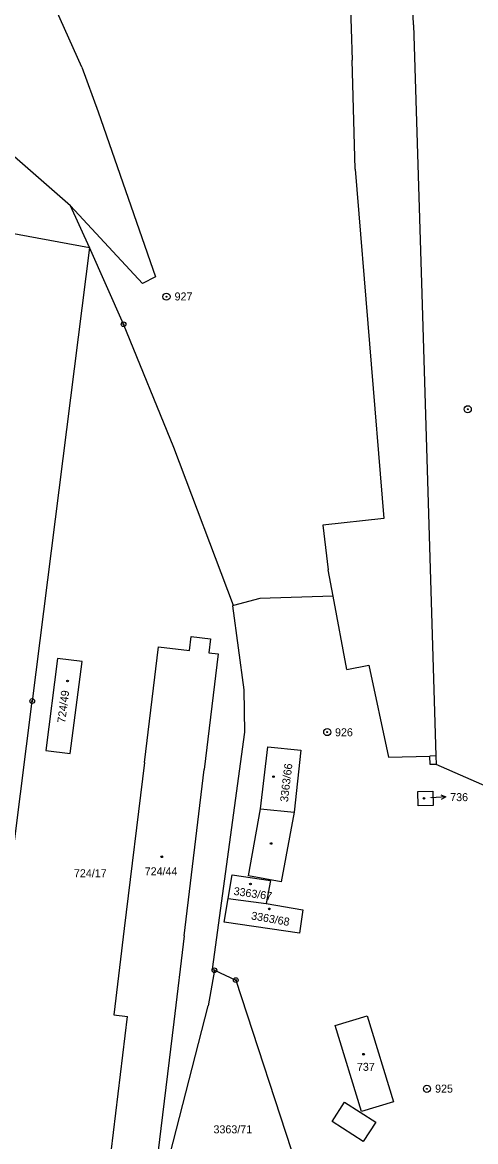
# Model space of a CAD drawing. Extents: x -755819 to -753140, y -1169796 to -1166000.
# Drawn here: x -754849.4 to -754753.1, y -1167309.8 to -1167072.1 of the extents above; entities that cross this region are included whole.
import ezdxf

# ---------------------------------------------------------------- set-up
doc = ezdxf.new("R2010")
doc.units = 0
for name, color, linetype in [('Vrstva 1', 7, 'Continuous'), ('Vrstva 16', 7, 'Continuous'), ('Vrstva 17', 7, 'Continuous'), ('Vrstva 18', 7, 'Continuous'), ('Vrstva 19', 7, 'Continuous'), ('Vrstva 24', 7, 'Continuous'), ('Vrstva 25', 7, 'Continuous'), ('Vrstva 4', 7, 'Continuous'), ('Vrstva 6', 7, 'Continuous')]:
    doc.layers.add(name, color=color, linetype=linetype)

msp = doc.modelspace()

# ---------------------------------------------------------------- linework, layer by layer
at = {"layer": 'Vrstva 1'}
for p, q in [((-754766.34, -1167072.64), (-754769.95, -1166940.78)), ((-754780.61, -1167038.16), (-754779.36, -1167080.12)), ((-754836.82, -1167081.59), (-754842.31, -1167069.26)), ((-754766.34, -1167072.64), (-754764.56, -1167129.76)), ((-754778.72, -1167103.29), (-754779.36, -1167080.12)), ((-754836.82, -1167081.59), (-754833.32, -1167091.08)), ((-754833.32, -1167091.08), (-754821.12, -1167126.13)), ((-754839.23, -1167111.06), (-754851.71, -1167100.18)), ((-754778.72, -1167103.29), (-754772.65, -1167177.45)), ((-754823.92, -1167127.52), (-754839.23, -1167111.06)), ((-754835.14, -1167119.94), (-754839.23, -1167111.06)), ((-754835.14, -1167119.94), (-754847.34, -1167216.24)), ((-754827.94, -1167136.22), (-754835.14, -1167119.94)), ((-754821.12, -1167126.13), (-754823.92, -1167127.52)), ((-754764.56, -1167129.76), (-754761.57, -1167227.9)), ((-754817.27, -1167162.4), (-754827.94, -1167136.22)), ((-754804.6, -1167195.97), (-754817.27, -1167162.4)), ((-754772.65, -1167177.45), (-754785.62, -1167178.89)), ((-754785.62, -1167178.89), (-754784.45, -1167188.38)), ((-754783.4, -1167193.95), (-754784.45, -1167188.38)), ((-754799, -1167194.49), (-754804.6, -1167195.97)), ((-754783.4, -1167193.95), (-754799, -1167194.49)), ((-754780.47, -1167209.54), (-754783.4, -1167193.95)), ((-754804.6, -1167195.97), (-754804.75, -1167196.01)), ((-754804.75, -1167196.01), (-754802.34, -1167213.86)), ((-754813.94, -1167205.51), (-754813.58, -1167202.52)), ((-754813.58, -1167202.52), (-754809.46, -1167203.02)), ((-754823.51, -1167229.32), (-754820.53, -1167204.71)), ((-754820.53, -1167204.71), (-754813.94, -1167205.51)), ((-754809.46, -1167203.02), (-754809.82, -1167206)), ((-754841.98, -1167207.19), (-754844.44, -1167226.75)), ((-754836.76, -1167207.84), (-754841.98, -1167207.19)), ((-754807.83, -1167206.24), (-754810.8, -1167230.81)), ((-754809.82, -1167206), (-754807.83, -1167206.24)), ((-754839.26, -1167227.4), (-754836.76, -1167207.84)), ((-754780.47, -1167209.54), (-754775.82, -1167208.63)), ((-754775.82, -1167208.63), (-754771.66, -1167228.17)), ((-754802.34, -1167213.86), (-754802.21, -1167222.86)), ((-754855.92, -1167283.95), (-754847.34, -1167216.24)), ((-754802.21, -1167222.86), (-754809.1, -1167273.21)), ((-754798.81, -1167239.13), (-754797.28, -1167225.99)), ((-754797.28, -1167225.99), (-754790.25, -1167226.7)), ((-754844.44, -1167226.75), (-754839.26, -1167227.4)), ((-754790.25, -1167226.7), (-754791.71, -1167239.86)), ((-754771.66, -1167228.17), (-754762.85, -1167227.93)), ((-754762.8, -1167229.73), (-754762.85, -1167227.93)), ((-754761.57, -1167227.9), (-754761.53, -1167229.7)), ((-754823.51, -1167229.32), (-754827.77, -1167264.59)), ((-754815.06, -1167266.13), (-754810.8, -1167230.81)), ((-754761.53, -1167229.7), (-754762.8, -1167229.73)), ((-754718.4, -1167248.62), (-754761.53, -1167229.7)), ((-754765.42, -1167235.49), (-754762.2, -1167235.42)), ((-754765.35, -1167238.5), (-754765.42, -1167235.49)), ((-754762.2, -1167235.42), (-754762.13, -1167238.43)), ((-754801.39, -1167253.38), (-754798.81, -1167239.13)), ((-754791.71, -1167239.86), (-754794.45, -1167254.66)), ((-754762.13, -1167238.43), (-754765.35, -1167238.5)), ((-754805.68, -1167258.16), (-754804.82, -1167253.14)), ((-754804.82, -1167253.14), (-754796.74, -1167254.36)), ((-754794.45, -1167254.66), (-754801.39, -1167253.38)), ((-754796.74, -1167254.36), (-754797.63, -1167259.25)), ((-754806.54, -1167263.2), (-754805.68, -1167258.16)), ((-754805.68, -1167258.16), (-754797.63, -1167259.25)), ((-754797.63, -1167259.25), (-754789.81, -1167260.58)), ((-754789.81, -1167260.58), (-754790.54, -1167265.53)), ((-754790.54, -1167265.53), (-754806.54, -1167263.2)), ((-754827.77, -1167264.59), (-754829.98, -1167282.88)), ((-754815.06, -1167266.13), (-754817.27, -1167284.39)), ((-754808.63, -1167273.43), (-754809.98, -1167281.01)), ((-754809.1, -1167273.21), (-754808.63, -1167273.43)), ((-754808.63, -1167273.43), (-754804.09, -1167275.53)), ((-754804.09, -1167275.53), (-754789.07, -1167321.49)), ((-754825.21, -1167340.23), (-754809.98, -1167281.01)), ((-754830.56, -1167312), (-754827.09, -1167283.23)), ((-754829.98, -1167282.88), (-754827.09, -1167283.23)), ((-754783, -1167285.19), (-754776.2, -1167283.09)), ((-754776.2, -1167283.09), (-754770.55, -1167301.35)), ((-754817.27, -1167284.39), (-754821.5, -1167319.44)), ((-754777.35, -1167303.45), (-754783, -1167285.19)), ((-754770.55, -1167301.35), (-754777.35, -1167303.45))]:
    msp.add_line(p, q, dxfattribs=at)
at = {"layer": 'Vrstva 16'}
msp.add_line((-754759.48, -1167236.62), (-754762.48, -1167236.79), dxfattribs=at)
msp.add_lwpolyline([(-754760.51, -1167236.18), (-754759.48, -1167236.62), (-754760.45, -1167237.17)], dxfattribs=at)
at = {"layer": 'Vrstva 24'}
for centre, radius in [((-754818.81, -1167130.35), 0.75), ((-754818.81, -1167130.35), 0.1), ((-754827.94, -1167136.22), 0.5), ((-754827.94, -1167136.22), 0.1), ((-754754.78, -1167154.26), 0.75), ((-754754.78, -1167154.26), 0.1), ((-754847.34, -1167216.24), 0.5), ((-754847.34, -1167216.24), 0.1), ((-754784.65, -1167222.85), 0.75), ((-754784.65, -1167222.85), 0.1), ((-754808.63, -1167273.43), 0.5), ((-754808.63, -1167273.43), 0.1), ((-754804.09, -1167275.53), 0.5), ((-754804.09, -1167275.53), 0.1), ((-754763.46, -1167298.62), 0.75), ((-754763.46, -1167298.62), 0.1)]:
    msp.add_circle(centre, radius, dxfattribs=at)
at = {"layer": 'Vrstva 25'}
for centre in [(-754839.84, -1167211.98), (-754796.07, -1167232.32), (-754764.07, -1167236.92), (-754796.58, -1167246.51), (-754819.81, -1167249.33), (-754800.96, -1167255.1), (-754796.94, -1167260.39), (-754776.94, -1167291.27)]:
    msp.add_circle(centre, 0.175, dxfattribs=at)
at = {"layer": 'Vrstva 4'}
for p, q in [((-754761.57, -1167227.9), (-754762.85, -1167227.93)), ((-754798.81, -1167239.13), (-754791.71, -1167239.86)), ((-754783.63, -1167305.58), (-754780.98, -1167301.44)), ((-754780.98, -1167301.44), (-754774.35, -1167305.68)), ((-754777, -1167309.83), (-754783.63, -1167305.58)), ((-754774.35, -1167305.68), (-754777, -1167309.83))]:
    msp.add_line(p, q, dxfattribs=at)
at = {"layer": 'Vrstva 6'}
msp.add_line((-754895.57, -1167108.78), (-754835.14, -1167119.94), dxfattribs=at)

# ---------------------------------------------------------------- texts
at = {"layer": 'Vrstva 16'}
msp.add_text('736', height=1.7, dxfattribs=at).set_placement((-754758.52, -1167237.51))
at = {"layer": 'Vrstva 17'}
for s, p in [('927', (-754817.09, -1167131.15)), ('926', (-754783, -1167223.73)), ('925', (-754761.73, -1167299.43))]:
    msp.add_text(s, height=1.7, dxfattribs=at).set_placement(p)
at = {"layer": 'Vrstva 18'}
for s, p in [('724/17', (-754838.48, -1167253.68)), ('3363/71', (-754808.82, -1167308.08))]:
    msp.add_text(s, height=1.7, dxfattribs=at).set_placement(p)
at = {"layer": 'Vrstva 19'}
for s, rotation, p in [('724/49', 82.8497, (-754840.34, -1167220.99)), ('3363/66', 83.1362, (-754793.01, -1167237.77)), ('3363/67', 351.9107, (-754804.63, -1167257.41)), ('3363/68', 350.0772, (-754800.91, -1167262.62))]:
    msp.add_text(s, height=1.7, rotation=rotation, dxfattribs=at).set_placement(p)
for s, height, p in [('736', 0.2, (-754762.9, -1167236.82)), ('724/44', 1.7, (-754823.44, -1167253.27)), ('737', 1.7, (-754778.34, -1167294.8))]:
    msp.add_text(s, height=height, dxfattribs=at).set_placement(p)

doc.saveas('drawing.dxf')
